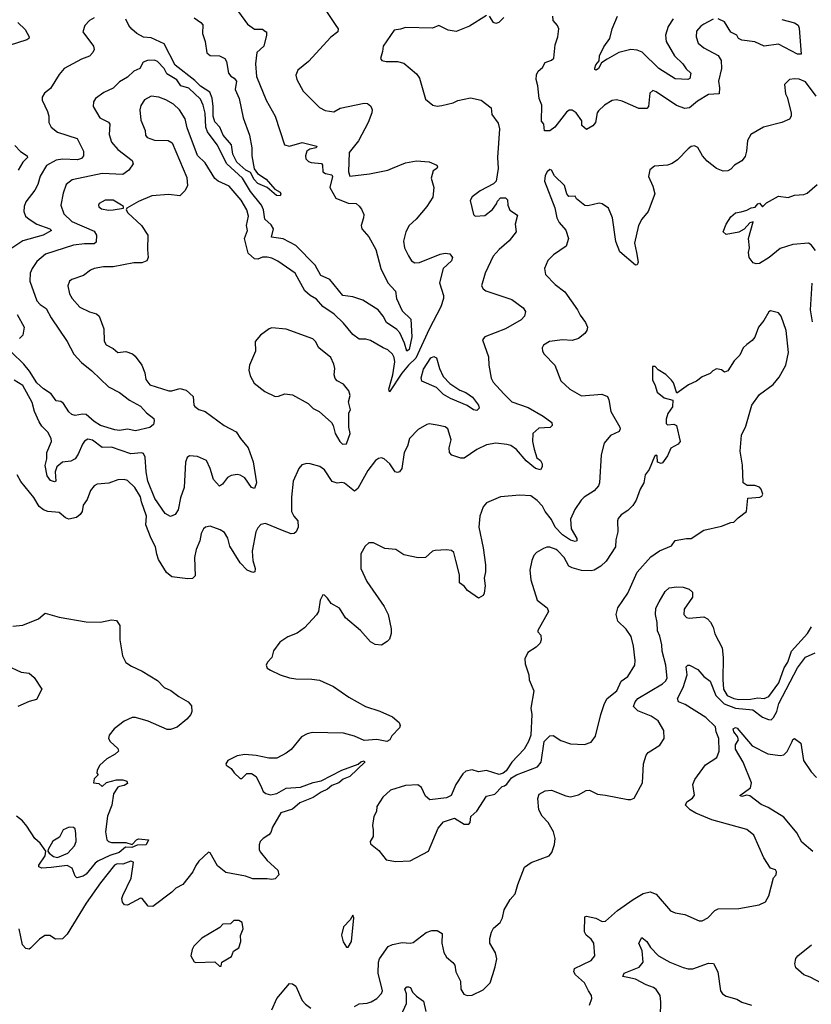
# Model space of a CAD drawing. Extents: x 1690054 to 1842981, y 782881 to 914114.
# Tile 642 of 656: x 1796366 to 1801351, y 896539 to 902742. Entities that reach past the tile are written whole.
import ezdxf

# ---------------------------------------------------------------- set-up
doc = ezdxf.new("R2010")
doc.units = 0

msp = doc.modelspace()

# ---------------------------------------------------------------- linework, layer by layer
at = {"layer": '0CON10XD'}
for points in [[(1797670, 902895), (1797800, 902715), (1797845, 902682.2), (1797895, 902682.5), (1797915, 902667.5), (1797920, 902665), (1797920, 902645), (1797904.3, 902575), (1797859.8, 902535), (1797852.2, 902465), (1797858.4, 902385), (1797919.1, 902235), (1797974.6, 902134.6), (1798033.8, 901955), (1798066.1, 901946.1), (1798145, 901968.4), (1798236.5, 901946.5), (1798233.8, 901935), (1798194, 901926), (1798175.3, 901914.7), (1798165.6, 901885.6), (1798168.9, 901865), (1798185, 901848.5), (1798202.4, 901842.4), (1798266.4, 901836.4), (1798273.8, 901825), (1798275.5, 901785), (1798293, 901773), (1798332, 901765), (1798335.5, 901755), (1798320, 901685), (1798357.9, 901617.9), (1798435, 901586.9), (1798485.5, 901585.5), (1798505, 901566.7), (1798519.3, 901549.3), (1798532.5, 901515), (1798532, 901495), (1798516.4, 901446.4), (1798520, 901425), (1798565.7, 901375), (1798609.2, 901295), (1798640, 901175), (1798684.5, 901084.5), (1798732.7, 901032.7), (1798739.2, 900985), (1798775, 900908), (1798829.2, 900855), (1798835.5, 900745), (1798818.3, 900665), (1798803.2, 900653.2), (1798789.1, 900705), (1798760.3, 900770.3), (1798741.7, 900791.7), (1798675.5, 900835.5), (1798655, 900875.4), (1798624.6, 900915), (1798526.2, 900976.2), (1798465, 900995.6), (1798402, 901005), (1798320, 901105), (1798296.6, 901116.6), (1798261.9, 901131.9), (1798226.2, 901196.2), (1798105, 901319.6), (1798025, 901362.3), (1797952.6, 901372.6), (1797964, 901425), (1797950.3, 901450.3), (1797910.9, 901485), (1797902.1, 901545), (1797889.5, 901575), (1797820.5, 901660.5), (1797768.6, 901745), (1797671, 901835), (1797610.3, 901955), (1797548.4, 902035), (1797538.5, 902065), (1797535, 902154), (1797521.9, 902205), (1797505, 902240.8), (1797432.1, 902312.1), (1797380.6, 902325), (1797355, 902364.1), (1797335, 902376.4), (1797291.7, 902401.7), (1797275.7, 902435.7), (1797235, 902479.6), (1797215, 902488.2), (1797170, 902485), (1797144.3, 902475), (1797122.5, 902435), (1797085, 902418.1), (1797045, 902379.5), (1796995, 902351.8), (1796955, 902310.5), (1796896.3, 902283.7), (1796844.2, 902245), (1796830, 902225), (1796828, 902195), (1796870, 902125), (1796925, 902096.7), (1796933.9, 902085), (1796928.8, 902018.8), (1796945, 901970.8), (1796985, 901924.4), (1797073.8, 901855), (1797080, 901835), (1797054.4, 901795), (1797015, 901767.7), (1796885.9, 901774.1), (1796696.3, 901733.7), (1796658.6, 901705), (1796640.6, 901650.6), (1796624.4, 901575), (1796645, 901519.2), (1796695, 901470.4), (1796835, 901410), (1796848.9, 901385), (1796848.3, 901341.7), (1796835, 901330.9), (1796775, 901331.2), (1796705, 901321.3), (1796528.6, 901265), (1796475, 901218.1), (1796444.4, 901175), (1796432.5, 901145), (1796429.6, 901095), (1796475, 900971.1), (1796495, 900947.9), (1796533.4, 900923.4), (1796563.8, 900863.8), (1796665, 900714.4), (1796707.7, 900635), (1796755, 900582.1), (1796821.2, 900531.2), (1796925, 900430.5), (1796995, 900393.8), (1797056.7, 900345), (1797127, 900307), (1797165, 900266.7), (1797210.4, 900230.4), (1797213.8, 900215), (1797208.5, 900191.5), (1797185, 900172.3), (1797095, 900153.1), (1797045, 900162.9), (1796995.5, 900154.5), (1796965, 900158.2), (1796875, 900185.5), (1796835, 900210.9), (1796785, 900254.4), (1796762.4, 900257.6), (1796715, 900249.4), (1796695, 900255.6), (1796675, 900272.9), (1796642.7, 900325), (1796625, 900336.2), (1796595, 900342.3), (1796565.2, 900385.2), (1796515, 900417.3), (1796475, 900454.1), (1796427.9, 900527.9), (1796391.5, 900571.5), (1796315, 900648.1)], [(1798276.7, 902825), (1798351.9, 902711.9), (1798371.2, 902685), (1798370, 902665), (1798325, 902632.5), (1798185, 902479.2), (1798118.8, 902425), (1798106.1, 902393.9), (1798112, 902365), (1798152, 902292), (1798255, 902190), (1798290.7, 902170.7), (1798345, 902162.9), (1798384, 902186), (1798535, 902217.5), (1798555.5, 902215.5), (1798577.1, 902197.1), (1798585.2, 902175.2), (1798584.8, 902155), (1798560, 902095), (1798499.7, 901980.3), (1798442, 901905), (1798436, 901785), (1798445, 901756.7), (1798568.3, 901771.7), (1798684.5, 901795.5), (1798715, 901807.8)], [(1796836.1, 902753.9), (1796805, 902738), (1796776.2, 902705), (1796764.2, 902665), (1796831.4, 902575), (1796834.3, 902555), (1796825.7, 902535), (1796805, 902512.2), (1796755, 902494.4), (1796645.8, 902434.2), (1796615, 902396.7), (1796560.3, 902309.7), (1796521.3, 902278.7), (1796507.1, 902255), (1796508.6, 902235), (1796541.4, 902165), (1796549.4, 902135), (1796548.6, 902095), (1796564.2, 902065), (1796604, 902034), (1796728, 901995), (1796768.1, 901915), (1796767.5, 901885), (1796755, 901867.1), (1796731.1, 901858.9), (1796635.6, 901864.4), (1796595, 901857.7), (1796535, 901824.6), (1796495, 901757.1), (1796480, 901705), (1796461.7, 901668.3), (1796404.6, 901595), (1796393.9, 901565), (1796391.8, 901535), (1796403.3, 901505), (1796426.7, 901485), (1796475, 901454.1), (1796556.7, 901425), (1796566.2, 901413.8), (1796514.6, 901385.4), (1796385, 901348.4), (1796316.5, 901303.5)], [(1799305, 902768.8), (1799198.3, 902701.7), (1799115, 902668.8), (1799065, 902675.8), (1799005, 902706), (1798965, 902690), (1798796.1, 902693.9), (1798765, 902682), (1798725, 902676.7), (1798655.8, 902575), (1798651.7, 902541.7), (1798637.5, 902497.5), (1798646.4, 902486.4), (1798675, 902480), (1798745, 902479.2), (1798785, 902469.2), (1798865, 902401.2), (1798884.4, 902374.4), (1798921.7, 902241.7), (1798967.5, 902205), (1798995, 902198), (1799025, 902201.2), (1799095, 902218.8), (1799125, 902234), (1799205, 902250), (1799272.5, 902235), (1799335, 902187.5), (1799340, 902145), (1799379.7, 902089.7), (1799388.6, 902055), (1799375.7, 901875), (1799380, 901805), (1799366, 901725), (1799350.7, 901709.3), (1799266.4, 901663.6), (1799215, 901625.6), (1799203.3, 901603.3), (1799224, 901515), (1799235, 901504), (1799295, 901509.2), (1799342.9, 901547.1), (1799368.3, 901581.7), (1799375, 901600), (1799395, 901620), (1799425, 901620), (1799438.3, 901608.3), (1799440, 901575), (1799453, 901543), (1799501.7, 901511.7), (1799486.2, 901455), (1799493.1, 901405), (1799449.7, 901350.3), (1799385, 901295.4), (1799348.2, 901251.8), (1799298.5, 901145), (1799275.5, 901065), (1799285, 901047.1), (1799301.2, 901035), (1799465, 900979.2), (1799537.9, 900927.9), (1799551.4, 900905), (1799545, 900873.8), (1799525, 900852.5), (1799426.2, 900795), (1799296.4, 900743.6), (1799280, 900725), (1799317.9, 900617.9), (1799320, 900565), (1799334.5, 900484.5), (1799348.7, 900458.7), (1799415, 900386.2), (1799465.6, 900335.6), (1799568.8, 900298.8), (1799663.8, 900245), (1799717.5, 900205), (1799720, 900185), (1799707.6, 900172.4), (1799635, 900170), (1799597.5, 900135), (1799595.8, 900085), (1799605.9, 900035.9), (1799623, 899983), (1799645.5, 899965.5), (1799657.1, 899945), (1799657.5, 899925), (1799645, 899906.2), (1799615, 899915.6), (1799555, 899963.1), (1799495, 900035.4), (1799458.9, 900058.9), (1799435, 900066.1), (1799365, 900073.6), (1799305, 900064.4), (1799245.4, 900034.6), (1799165, 899980.7), (1799145, 899979.7), (1799088, 899998), (1799073.6, 900015), (1799071.6, 900045), (1799082.5, 900095), (1799061.9, 900165), (1799045, 900177.5), (1798995, 900188.1), (1798945, 900195.6), (1798931.2, 900191.2), (1798875, 900160), (1798821.2, 900105), (1798808, 900055), (1798787.5, 900015), (1798772.5, 899915), (1798758, 899895), (1798745, 899890.6), (1798730, 899895), (1798696.9, 899945), (1798662.5, 899975), (1798645, 899982.5), (1798625, 899978.2), (1798607.7, 899965), (1798558.4, 899901.6), (1798495, 899788.8), (1798475, 899772.5), (1798411.7, 899821.7), (1798395, 899826.7), (1798365, 899823.3), (1798335, 899832.5), (1798286.4, 899906.4), (1798257, 899927), (1798195, 899944.2), (1798175, 899945.8), (1798142.8, 899937.2), (1798124.3, 899915), (1798088, 899835), (1798078.6, 899735), (1798078.1, 899645), (1798091.9, 899615), (1798117.5, 899585), (1798120, 899545), (1798107.5, 899515), (1798095, 899504.7), (1798075, 899504.1), (1798022, 899525), (1797915, 899568.5), (1797885, 899562.5), (1797865, 899542), (1797852.5, 899515), (1797830.9, 899395), (1797834.5, 899334.5), (1797850, 899285), (1797846.1, 899263.9), (1797835, 899258.8), (1797798.8, 899275), (1797755, 899321.4), (1797690, 899425), (1797676.8, 899476.8), (1797655, 899512.5), (1797629.1, 899529.1), (1797565, 899550.8), (1797536.7, 899545), (1797524.2, 899535), (1797508, 899505), (1797501.2, 899458.8), (1797478, 899405), (1797467.1, 899355), (1797472.2, 899237.8), (1797455, 899222.5), (1797425, 899220), (1797325, 899231.9), (1797290.7, 899260.7), (1797241.2, 899341.2), (1797228.8, 899375), (1797222, 899422), (1797193.6, 899475), (1797160.6, 899560.6), (1797165.5, 899615), (1797132.7, 899705), (1797127.3, 899737.3), (1797091.8, 899795), (1797045, 899840), (1797025, 899846.2), (1796985, 899844), (1796926.6, 899823.4), (1796855, 899815.8), (1796834.2, 899805.8), (1796813, 899777), (1796790.9, 899719.1), (1796765.6, 899685), (1796758.5, 899645), (1796746.7, 899625), (1796723.4, 899606.6), (1796675, 899595.5), (1796655, 899604.4), (1796615, 899637.8), (1796543.3, 899645), (1796515.4, 899655.4), (1796488.6, 899675), (1796455, 899732), (1796373.2, 899833.2), (1796350, 899875)], [(1797464, 902754), (1797506, 902725), (1797519.1, 902709.1), (1797517.5, 902655), (1797533.3, 902605), (1797545, 902533.3), (1797565, 902517.5), (1797625, 902514), (1797657.7, 902497.7), (1797669.2, 902479.2), (1797681.3, 902405), (1797695, 902387.5), (1797717.8, 902375), (1797730.5, 902355), (1797723.4, 902303.4), (1797748.6, 902245), (1797773.8, 902123.8), (1797814.4, 902015), (1797827.1, 901935), (1797827.5, 901885), (1797843, 901803), (1797862.7, 901772.7), (1797918.5, 901738.5), (1797973.8, 901673.8), (1798005.5, 901655), (1798011.5, 901645), (1798006.6, 901633.4), (1797983.1, 901635), (1797925.4, 901685.4), (1797865, 901711.4), (1797843.8, 901735), (1797820, 901780), (1797790.4, 901795), (1797732.9, 901845), (1797707.6, 901895), (1797700.5, 901955), (1797648.5, 902015), (1797625.5, 902065), (1797595, 902098.1), (1797583.6, 902135), (1797585.2, 902194.8), (1797578.8, 902248.8), (1797562.6, 902285), (1797505, 902323.6), (1797469.5, 902359.5), (1797346.2, 902455), (1797275, 902589.7), (1797195, 902627.5), (1797145, 902632.5), (1797103.1, 902655), (1797072, 902682), (1797052.5, 902705), (1797035.5, 902745.5)], [(1799415, 902756), (1799383.8, 902725), (1799365, 902717.5), (1799350, 902725), (1799325, 902763.8)], [(1800733.3, 902745), (1800675.6, 902714.4), (1800655, 902701.2), (1800629.5, 902670.5), (1800627.1, 902635), (1800640, 902595), (1800675, 902565.6), (1800765, 902517.5), (1800784.2, 902485), (1800786.9, 902435), (1800767.8, 902355), (1800773.4, 902313.4), (1800770.8, 902275), (1800705, 902271), (1800635, 902228.5), (1800585, 902188), (1800555, 902183.8), (1800501.7, 902201.7), (1800375, 902287.5), (1800353.9, 902296.1), (1800335, 902280), (1800326, 902195), (1800315, 902182), (1800265, 902183.3), (1800160.2, 902230.2), (1800125, 902238.1), (1800097, 902233), (1800050, 902205), (1800011.4, 902168.6), (1800002, 902155), (1799992.5, 902095), (1799975.5, 902074.5), (1799935, 902051.2), (1799907.3, 902075), (1799905.5, 902105), (1799871.7, 902155), (1799845, 902173.3), (1799827.3, 902172.7), (1799809.4, 902160.6), (1799735.6, 902065), (1799705, 902043.3), (1799671.7, 902041.7), (1799667.5, 902085), (1799653, 902103), (1799653.6, 902203.6), (1799636.9, 902245), (1799628.6, 902325), (1799618.1, 902365), (1799620.5, 902395), (1799631.7, 902418.3), (1799659.1, 902440.9), (1799676.4, 902473.6), (1799715, 902487.5), (1799729.4, 902500.6), (1799738, 902585), (1799755.7, 902635), (1799762, 902685), (1799754, 902705), (1799725, 902737.5), (1799723.8, 902765)], [(1800481.8, 902748.2), (1800450.2, 902699.8), (1800434.1, 902645.9), (1800438.5, 902605), (1800489.8, 902515), (1800543, 902465), (1800563.4, 902433.5), (1800592.3, 902405), (1800587.2, 902372.8), (1800573.4, 902366.6), (1800495, 902370.5), (1800391.1, 902435), (1800287.1, 902537.1), (1800255, 902549.5), (1800215, 902555.5), (1800138.8, 902535), (1800065, 902492.9), (1800029.2, 902470.8), (1800011.6, 902435), (1799995.7, 902424.3), (1799987.8, 902427.8), (1799987.3, 902437.3), (1799995, 902458), (1800016.1, 902483.9), (1800017, 902515), (1800045, 902572.3), (1800083.3, 902625), (1800098.2, 902685), (1800131.4, 902765)], [(1800882, 902645), (1800844.8, 902664.8), (1800805, 902729.1), (1800765, 902747.8)], [(1801165, 902743.3), (1801245, 902722.5), (1801268.5, 902708.5), (1801275, 902690), (1801288, 902525), (1801265, 902524.4), (1801145, 902588.2), (1801055, 902574.7), (1800995, 902603.8), (1800914.4, 902614.4), (1800893.3, 902625), (1800882, 902645)], [(1796354.2, 902725), (1796401.1, 902681.1), (1796426.2, 902635), (1796424, 902625), (1796411.2, 902615), (1796300.8, 902580.8)], [(1801381.2, 902261.2), (1801315, 902350), (1801275, 902367.5), (1801245, 902370.8), (1801214.3, 902365.7), (1801182.5, 902335), (1801190, 902275), (1801198.8, 902255), (1801223.8, 902155), (1801223.8, 902135), (1801214.1, 902115.9), (1801165, 902094.2), (1801050, 902065), (1800970.7, 902019.3), (1800948.8, 901981.2), (1800944.2, 901915), (1800935, 901880), (1800915, 901854), (1800868.8, 901825), (1800845, 901800.8), (1800825, 901790.8), (1800797.3, 901787.3), (1800755.5, 901805.5), (1800695, 901851.2), (1800665.5, 901885.5), (1800636.8, 901936.8), (1800615, 901948.8), (1800595, 901943.3), (1800575, 901928.8), (1800509.7, 901860.3), (1800475, 901836.2), (1800445, 901826.2), (1800365, 901820), (1800335, 901797.5), (1800326.7, 901755), (1800353.9, 901693.9), (1800366, 901645), (1800325, 901533.3), (1800283.8, 901485), (1800263.3, 901446.7), (1800238.1, 901335), (1800251.1, 901275), (1800261.2, 901215), (1800255, 901197.5), (1800245, 901196.7), (1800145, 901280), (1800120.6, 901345), (1800098.9, 901495), (1800075, 901555.7), (1800035, 901582), (1800015, 901586), (1799945, 901570), (1799925, 901572.5), (1799873.8, 901613.8), (1799865, 901630), (1799825, 901628.8), (1799811.4, 901645), (1799797.3, 901697.3), (1799735, 901759.4), (1799715.3, 901795.3), (1799705, 901798.5), (1799688.8, 901785), (1799675, 901760), (1799670.3, 901725), (1799737.2, 901557.2), (1799748.1, 901495), (1799764.3, 901465), (1799806.6, 901416.6), (1799823.3, 901365), (1799806.7, 901315), (1799728.3, 901261.7), (1799692, 901225), (1799672, 901175), (1799677.1, 901137.1), (1799739.2, 901075), (1799798.8, 901028.8), (1799878.8, 900915), (1799895, 900880), (1799929.2, 900835), (1799941.4, 900805), (1799937.5, 900785), (1799924.5, 900765.5), (1799886.2, 900735), (1799845, 900720.6), (1799785, 900725.6), (1799702.5, 900715), (1799665, 900692.5), (1799656.7, 900675), (1799658.8, 900655), (1799670, 900635), (1799735.7, 900565.7), (1799775, 900466.7), (1799830, 900415), (1799905, 900373.5), (1800033.2, 900383.2), (1800067.6, 900367.6), (1800076.8, 900346.8), (1800088.1, 900275), (1800146, 900175), (1800148.8, 900165), (1800141.2, 900148.8), (1800087, 900123), (1800048, 900075), (1800028, 900002), (1800018.6, 899825), (1800011.4, 899805), (1799984.2, 899775), (1799921.9, 899735), (1799901.9, 899715), (1799862.6, 899657.4), (1799835.7, 899595), (1799838.2, 899535), (1799875.4, 899475), (1799875, 899458.8), (1799864.3, 899455.7), (1799835, 899463.5), (1799785, 899496.5), (1799738.8, 899545), (1799715, 899594.5), (1799675.4, 899645), (1799658, 899678), (1799625, 899714.3), (1799585, 899742), (1799515, 899746.9), (1799395, 899737.5), (1799305, 899698.8), (1799285.7, 899674.3), (1799264.4, 899615.6), (1799256.9, 899545), (1799285.5, 899415.5), (1799298.9, 899308.9), (1799300, 899265), (1799292.2, 899225), (1799297.8, 899175), (1799290.9, 899129.1), (1799285, 899114.2), (1799255, 899098.8), (1799186.9, 899146.9), (1799165, 899174.2), (1799136, 899195), (1799135.5, 899245), (1799113.8, 899335), (1799099.4, 899385), (1799085, 899398.9), (1799055, 899403.3), (1798981.7, 899398.3), (1798966.4, 899393.6), (1798922.5, 899355), (1798875, 899352.5), (1798785, 899371.2), (1798735, 899404), (1798665, 899410.8), (1798595, 899446.2), (1798563.9, 899446.1), (1798542.5, 899425), (1798513.6, 899376.4), (1798514.2, 899285), (1798553, 899203), (1798662, 899045), (1798685.8, 898995), (1798705.9, 898905.9), (1798706.4, 898876.4), (1798695, 898840), (1798680, 898825), (1798645, 898802.5), (1798605, 898806.7), (1798575, 898823.3), (1798512, 898895), (1798417.1, 898975), (1798379.2, 899035), (1798328, 899065), (1798305, 899097.5), (1798285, 899117.5), (1798275, 899120), (1798257.5, 899085), (1798248.8, 899015), (1798235, 898993.3), (1798159.1, 898910.9), (1798112.7, 898877.3), (1798055, 898854), (1798005, 898820.5), (1797965, 898766.2), (1797954, 898725), (1797927.3, 898695), (1797918.1, 898675), (1797925, 898658), (1797945, 898644), (1798007.5, 898615), (1798065, 898596.9), (1798105, 898589.4), (1798205, 898588.6), (1798255, 898580.8), (1798342.4, 898542.4), (1798440, 898475), (1798543.3, 898415), (1798635, 898385.6), (1798715, 898350), (1798756.7, 898315), (1798762.5, 898295), (1798758.3, 898281.7), (1798710, 898230), (1798696.2, 898205), (1798677.5, 898195), (1798615, 898206.7), (1798535, 898201.5), (1798475, 898229.6), (1798405, 898248), (1798208.6, 898251.4), (1798176.3, 898243.7), (1798141.2, 898225), (1798075.5, 898144.5), (1798045, 898120.8), (1797985, 898090), (1797935, 898090), (1797855, 898107.5), (1797785, 898114), (1797735.9, 898104.1), (1797676.7, 898075), (1797664, 898055), (1797666.2, 898045), (1797697.5, 898025), (1797717, 897997), (1797755, 897962.5), (1797765, 897962.5), (1797796.1, 897993.9), (1797825, 897994), (1797855, 897973.8), (1797888.2, 897905), (1797900.3, 897880.3), (1797916.9, 897866.9), (1797945, 897859.6), (1797985, 897866.7), (1798045, 897901.4), (1798135, 897907.2), (1798215, 897935.8), (1798265, 897946.7), (1798395, 898014.7), (1798497.8, 898052.2), (1798515, 898066.4), (1798535, 898072.5), (1798540, 898065), (1798445, 897974.3), (1798402.4, 897957.6), (1798375, 897934.1), (1798331.3, 897918.7), (1798305, 897894.2), (1798264.1, 897875.9), (1798215, 897843), (1798130.8, 897809.3), (1798085, 897768.4), (1798010.4, 897745), (1797958, 897655), (1797948.6, 897621.4), (1797935, 897606.2), (1797898.8, 897585), (1797881.2, 897565), (1797874, 897545), (1797874.2, 897515), (1797880.6, 897500.6), (1797924.2, 897445), (1797991.9, 897385), (1797998.6, 897355), (1797975, 897330), (1797955, 897325.5), (1797925, 897330.7), (1797835, 897329.3), (1797787.3, 897347.3), (1797665, 897369.6), (1797612.2, 897412.2), (1797565, 897494), (1797555, 897497.1), (1797495, 897441.2), (1797475, 897414), (1797456.9, 897373.1), (1797393.8, 897295), (1797349.8, 897270.2), (1797325, 897245.2), (1797204.7, 897154.7), (1797175, 897156.7), (1797136.7, 897205), (1797127.5, 897207.5), (1797045, 897164), (1797026.4, 897166.4), (1797013, 897183), (1797010, 897205), (1797016.2, 897225), (1797068.6, 897335), (1797080.5, 897419.5), (1797083.3, 897435), (1797065, 897442), (1797015, 897421.9), (1796980, 897425), (1796963.3, 897415), (1796874.6, 897305), (1796785, 897176.7), (1796665, 896980.8), (1796635, 896952), (1796590.7, 896950.7), (1796555, 896972.5), (1796525, 896972.5), (1796490.7, 896949.3), (1796435, 896892.5), (1796425, 896887.5), (1796405, 896890), (1796383.3, 896915), (1796363.3, 897015)], [(1798715, 901807.8), (1798795, 901841.4), (1798865, 901853.8), (1798945, 901846.2), (1798992.5, 901825), (1798996.7, 901815), (1798992.5, 901805), (1798970, 901790), (1798957.5, 901745), (1798973.3, 901685), (1798968, 901625), (1798930, 901565), (1798862.9, 901485), (1798818.6, 901445), (1798797.5, 901405), (1798782.6, 901347.4), (1798789.1, 901305), (1798813.8, 901255), (1798834.2, 901224.3), (1798855, 901210.7), (1798885, 901213.2), (1799015, 901264.6), (1799045, 901270.9), (1799075, 901266.9), (1799091.4, 901245), (1799085, 901222.9), (1799033.8, 901175), (1799009.4, 901085), (1799035.7, 901005.7), (1799034.4, 900985), (1799017.5, 900932.5), (1798945, 900792.9), (1798860.9, 900609.1), (1798815, 900565.9), (1798773.4, 900515), (1798695, 900398.5), (1798690.7, 900415), (1798717, 900505), (1798728, 900588), (1798725.4, 900615), (1798713.8, 900635), (1798685, 900662.7), (1798654.2, 900674.2), (1798575, 900721.3), (1798545, 900729.6), (1798505, 900729.4), (1798465, 900760), (1798405, 900831.5), (1798346.3, 900886.3), (1798274.6, 900935), (1798235, 900982.2), (1798195, 901005.3), (1798162.3, 901035), (1798102, 901145), (1797992.2, 901222.2), (1797955, 901241.1), (1797925, 901247.1), (1797895, 901246.2), (1797865, 901234), (1797845, 901235.3), (1797805, 901272.5), (1797781.9, 901365), (1797800, 901415), (1797794.1, 901445), (1797806.7, 901505), (1797797.5, 901545), (1797760.9, 901605), (1797685, 901693.1), (1797616, 901725), (1797595, 901742.9), (1797535, 901840.8), (1797486.8, 901886.8), (1797420.5, 902060.5), (1797407.6, 902117.6), (1797372, 902175), (1797335, 902210), (1797287.2, 902237.2), (1797242.5, 902255), (1797195, 902260), (1797151.7, 902238.3), (1797128.3, 902201.7), (1797122.9, 902175), (1797128.7, 902108.7), (1797155.4, 902045.4), (1797159.4, 902015), (1797169.5, 901999.5), (1797215, 901982.7), (1797301.7, 901981.7), (1797326.5, 901966.5), (1797419.2, 901749.2), (1797422.5, 901695), (1797405.8, 901664.2), (1797375, 901632.5), (1797305, 901642), (1797197.3, 901632.7), (1797115, 901598), (1797040, 901555), (1797037.5, 901545), (1797046.7, 901525), (1797134.2, 901445), (1797172.9, 901385), (1797170.6, 901295), (1797175.6, 901245), (1797166.7, 901223.3), (1797135, 901210.6), (1797085, 901210), (1796955, 901186.2), (1796894.5, 901185.5), (1796835, 901174.3), (1796811.2, 901165), (1796768.7, 901131.3), (1796695, 901106), (1796680, 901095), (1796670, 901065), (1796680.8, 901015), (1796695.7, 900985.7), (1796745, 900932), (1796805, 900901.4), (1796849.1, 900889.1), (1796865.6, 900875.6), (1796896.9, 900795), (1796897.6, 900717.6), (1796910, 900695), (1796955, 900671.4), (1796985, 900646.2), (1797035, 900652), (1797076.5, 900636.5), (1797093.2, 900623.2), (1797135.5, 900565.5), (1797155, 900517.5), (1797160, 900475), (1797185, 900441.9), (1797305, 900403.6), (1797325, 900403.6), (1797375, 900419.5), (1797415, 900407.5), (1797457.8, 900367.8), (1797463.1, 900315), (1797470, 900305), (1797495, 900286.9), (1797535, 900273.1), (1797654.2, 900185), (1797729.2, 900145), (1797756.4, 900103.6), (1797805.6, 900045), (1797837.4, 899957.4), (1797857.1, 899825), (1797845, 899788), (1797825, 899794.4), (1797785, 899855.4), (1797755, 899872.9), (1797735, 899876.5), (1797698.3, 899871.7), (1797675, 899858.6), (1797644.2, 899815.8), (1797625, 899803.3), (1797586.5, 899845), (1797566.6, 899915), (1797542.7, 899965), (1797485, 899990), (1797434.6, 899995.4), (1797420, 899985), (1797410, 899955), (1797401.5, 899795), (1797379.6, 899730.4), (1797363.4, 899655), (1797345, 899624.3), (1797315, 899613.1), (1797281.8, 899631.8), (1797216.6, 899725), (1797173.6, 899835), (1797163.6, 899895), (1797156.7, 899986.7), (1797145, 900008.9), (1797132.7, 900012.7), (1797065, 900007.6), (1796945, 900050), (1796885, 900047.5), (1796825, 900094.5), (1796795, 900100.5), (1796775, 900087.8), (1796761.7, 900068.3), (1796735, 900005.6), (1796714.4, 899975), (1796688.3, 899961.7), (1796635, 899955.3), (1796600, 899925), (1796589.1, 899895), (1796594.2, 899835), (1796585, 899830.4), (1796559.1, 899839.1), (1796539.3, 899869.3), (1796526.7, 899933.3), (1796536.5, 899975), (1796537.3, 900015), (1796566.7, 900085), (1796564.3, 900105), (1796543.6, 900143.6), (1796505, 900182), (1796488, 900208), (1796459.1, 900275), (1796445, 900330), (1796385, 900438.6), (1796332.1, 900472.1)], [(1796335, 901950.6), (1796372.2, 901912.2), (1796414, 901885), (1796415.7, 901875), (1796385.6, 901845), (1796355.6, 901795)], [(1801378.7, 901288.7), (1801350.8, 901325), (1801334.6, 901334.6), (1801235, 901326.6), (1801155, 901300), (1801085.4, 901244.6), (1801025, 901206.2), (1801005, 901203.8), (1800985, 901211.2), (1800959.2, 901245), (1800955.6, 901275), (1800961.9, 901305), (1800956.9, 901365), (1800985, 901470), (1800965, 901462), (1800928.1, 901421.9), (1800895, 901403.1), (1800815, 901389.4), (1800795.8, 901405), (1800815.6, 901455), (1800845, 901501.1), (1800875, 901525.5), (1800908.8, 901531.2), (1800945, 901541.6), (1800972.5, 901557.5), (1800998.2, 901561.8), (1801015, 901583.1), (1801025, 901586.5), (1801045, 901563.8), (1801070.3, 901589.7), (1801145, 901631.1), (1801205, 901622.7), (1801245, 901637.1), (1801305, 901641.8), (1801325, 901649.4), (1801388.8, 901705)], [(1796925, 901541.9), (1796955, 901544.3), (1797020, 901555), (1797020, 901565), (1797007.5, 901575), (1796955, 901605.8), (1796905, 901606.2), (1796867.5, 901585), (1796862.5, 901575), (1796865, 901562.5), (1796881.2, 901551.2), (1796925, 901541.9)], [(1801359.3, 900839.3), (1801346.5, 900915), (1801357.3, 901082.7)], [(1796350.5, 900885), (1796394.2, 900805), (1796386.7, 900755), (1796365, 900734.8)], [(1798735, 897440), (1798825, 897443.3), (1798941.2, 897505), (1799000.9, 897649.1), (1799035, 897690), (1799105, 897712.5), (1799165, 897673.3), (1799195, 897673.3), (1799202.5, 897685), (1799206.4, 897723.6), (1799245, 897756.7), (1799305, 897850), (1799357.4, 897862.6), (1799405, 897912.5), (1799420, 897915), (1799435, 897926.7), (1799464.2, 897965.8), (1799494.3, 897985.7), (1799627.1, 898035), (1799649.2, 898065), (1799668.8, 898195), (1799705, 898230), (1799725, 898232), (1799775, 898201.4), (1799835, 898180), (1799924.1, 898175.9), (1799965, 898191.2), (1799992.3, 898227.7), (1800025.8, 898364.2), (1800048.5, 898435), (1800066.9, 898465), (1800126.2, 898515), (1800154.6, 898575.4), (1800195.8, 898605), (1800240, 898675), (1800242.5, 898705), (1800232.5, 898795), (1800216.6, 898856.6), (1800185, 898903.8), (1800133.5, 898953.5), (1800122.5, 898995), (1800133.1, 899036.9), (1800195, 899130), (1800255, 899261.4), (1800340.7, 899359.3), (1800395, 899396.7), (1800471.9, 899428.1), (1800495, 899460.5), (1800565, 899474.2), (1800595.7, 899474.3), (1800673.8, 899526.2), (1800785, 899552.7), (1800845, 899573.8), (1800863.6, 899576.4), (1800890, 899605), (1800942.5, 899645), (1800951.7, 899728.3), (1801026.4, 899733.6), (1801039.3, 899740.7), (1801046.4, 899753.6), (1801036.2, 899785), (1801025, 899796.7), (1800995, 899807.5), (1800948.3, 899808.3), (1800923.3, 899825), (1800919.2, 899935), (1800904.3, 900025), (1800911.5, 900125), (1800938.5, 900181.5), (1800977.1, 900315), (1801025, 900380.6), (1801112, 900445), (1801149.2, 900490.8), (1801190.6, 900565), (1801207.1, 900645), (1801192.5, 900785), (1801161.2, 900875), (1801145, 900896.2), (1801095, 900908), (1801085, 900902.5), (1801053.6, 900846.4), (1801018.8, 900805), (1800995, 900743.3), (1800978.3, 900721.7), (1800945, 900696.2), (1800923.3, 900675), (1800900.5, 900629.5), (1800865, 900593.3), (1800825, 900530), (1800805, 900522.5), (1800785, 900537.5), (1800755, 900542.5), (1800730.7, 900529.3), (1800715, 900512.5), (1800665, 900492.5), (1800627.5, 900465), (1800578.8, 900441.2), (1800505, 900390), (1800483.3, 900455), (1800471.7, 900471.7), (1800435, 900506.7), (1800387, 900537), (1800368.3, 900558.3), (1800351.7, 900558.3), (1800352.3, 900472.3), (1800366.7, 900445), (1800380, 900395), (1800425, 900360), (1800480, 900345), (1800477, 900303), (1800448.3, 900261.7), (1800437.5, 900225), (1800438.3, 900198.3), (1800445, 900190), (1800485, 900193.3), (1800502.5, 900185), (1800526.2, 900085), (1800512.3, 900067.7), (1800467.5, 900042.5), (1800446, 899995), (1800415, 899950), (1800405, 899946.7), (1800382.5, 899955), (1800380, 899995), (1800375, 899998.8), (1800365, 899991.2), (1800331.1, 899908.9), (1800304.6, 899875.4), (1800296.9, 899825), (1800274.4, 899785), (1800249.4, 899715), (1800228.5, 899681.5), (1800195, 899650), (1800155, 899623.8), (1800135, 899600), (1800130, 899585), (1800132.5, 899515), (1800120.5, 899465), (1800118.3, 899421.7), (1800058.7, 899331.3), (1800025, 899299.1), (1799985, 899274.3), (1799965, 899270), (1799905, 899271.9), (1799845, 899289.2), (1799825, 899300), (1799795.4, 899355), (1799755, 899395.4), (1799744.3, 899405), (1799705, 899418.5), (1799685, 899419.5), (1799665, 899411.1), (1799621.2, 899385), (1799605, 899366.7), (1799590.8, 899335), (1799578.6, 899275), (1799584.3, 899214.3), (1799625.6, 899085), (1799687.6, 899037.6), (1799697.1, 899015), (1799630, 898895), (1799630, 898885), (1799647.5, 898865), (1799650, 898835), (1799643.8, 898815), (1799619.7, 898790.3), (1799566.7, 898755), (1799547.5, 898715), (1799550, 898685), (1799573.3, 898615), (1799573.9, 898583.9), (1799603.3, 898515), (1799584.3, 898405), (1799591.4, 898365), (1799584.3, 898235.7), (1799570.8, 898195), (1799543.2, 898146.8), (1799466.2, 898065), (1799429.3, 898010.7), (1799410, 897995), (1799385, 897987.5), (1799305, 898013.3), (1799255, 898003.8), (1799215, 898016), (1799175, 898008), (1799157.7, 897992.3), (1799113.3, 897925), (1799082.5, 897855), (1799055, 897840), (1798948.3, 897828.3), (1798921.7, 897851.7), (1798896.7, 897905), (1798873, 897923), (1798795, 897918.8), (1798702.2, 897887.8), (1798652.5, 897845), (1798614.3, 897785.7), (1798613.3, 897755), (1798597, 897723), (1798588, 897665), (1798591.2, 897638.8), (1798593, 897597), (1798572.5, 897565), (1798575, 897550), (1798627.7, 897507.7), (1798675, 897450), (1798735, 897440)], [(1798398.3, 900068.3), (1798425, 900070), (1798446.7, 900135), (1798440, 900175), (1798440, 900265), (1798450, 900285), (1798437.5, 900335), (1798447.5, 900375), (1798440, 900405), (1798406.4, 900446.4), (1798365, 900467.5), (1798352.3, 900482.3), (1798346, 900505), (1798350, 900545), (1798345, 900572.5), (1798325, 900614), (1798250, 900675), (1798228.6, 900715), (1798211.3, 900731.3), (1798045, 900792.5), (1797955, 900801.2), (1797937.5, 900795), (1797883.3, 900755), (1797850, 900715), (1797851.2, 900655), (1797814.2, 900565), (1797809.2, 900535), (1797818.3, 900498.3), (1797842.1, 900452.1), (1797909.1, 900399.1), (1797975, 900368.6), (1797995, 900370), (1798035, 900385.7), (1798085, 900380), (1798183.3, 900325), (1798215, 900293.8), (1798252.5, 900275), (1798330, 900205), (1798340, 900185), (1798352.5, 900135), (1798382.5, 900085), (1798398.3, 900068.3)], [(1799245, 900280.8), (1799225, 900284.4), (1799185, 900311.4), (1799078.8, 900355), (1799035, 900380.5), (1798990.6, 900425), (1798898.9, 900465), (1798895.3, 900485.3), (1798909.9, 900540.1), (1798955, 900611.4), (1798975, 900621.1), (1798991.7, 900611.7), (1799010.9, 900545), (1799033.6, 900495), (1799075, 900450.4), (1799137.7, 900407.7), (1799175, 900393.9), (1799217.7, 900365), (1799256.2, 900315), (1799258.9, 900295), (1799245, 900280.8)], [(1798475, 896525.2), (1798505, 896541.7), (1798553.9, 896546.1), (1798580, 896555), (1798614.3, 896575.7), (1798645, 896607.1), (1798651.5, 896625), (1798624.6, 896735), (1798625.5, 896804.5), (1798632.9, 896825), (1798686.8, 896903.2), (1798715, 896916.9), (1798775, 896928), (1798824.4, 896924.4), (1798845, 896929.1), (1798925, 896991.1), (1798962.5, 897005), (1798995, 897004.4), (1799026, 896985), (1799025.5, 896925.5), (1799036.8, 896866.8), (1799055, 896836), (1799093.6, 896803.6), (1799105.6, 896785), (1799113.8, 896745), (1799141.5, 896685), (1799144.2, 896635), (1799162.7, 896602.7), (1799185, 896594), (1799215, 896598), (1799285, 896630), (1799330, 896675), (1799345, 896727.5), (1799361.4, 896775), (1799370, 896825), (1799363, 896863), (1799326.2, 896925), (1799326.4, 896953.6), (1799336.4, 896993.6), (1799350.7, 897019.3), (1799392.5, 897055), (1799407.5, 897085), (1799417.5, 897135), (1799455, 897200), (1799487.5, 897235), (1799503.8, 897295), (1799545, 897403.3), (1799587, 897433), (1799701.2, 897475), (1799718, 897495), (1799733.6, 897546.4), (1799738.5, 897585), (1799728.5, 897625), (1799694.7, 897685), (1799656.9, 897725), (1799634.7, 897765), (1799629.1, 897835), (1799637.4, 897862.6), (1799675, 897884.4), (1799715, 897889.5), (1799805, 897852.7), (1799835, 897847.5), (1799885, 897858.6), (1799934.5, 897885.5), (1799955, 897887.5), (1800005, 897862.9), (1800055, 897856.9), (1800195, 897828.8), (1800215, 897828.8), (1800235, 897838.8), (1800287.8, 897935), (1800295.6, 898055), (1800310.7, 898109.3), (1800324.5, 898125.5), (1800397.6, 898172.4), (1800425.7, 898214.3), (1800422, 898265), (1800387.5, 898325), (1800342.5, 898355), (1800258.9, 898388.9), (1800232.5, 898415), (1800242.2, 898445), (1800258.1, 898465), (1800415, 898557.6), (1800433.4, 898575), (1800443.1, 898595), (1800434.8, 898675), (1800413.3, 898763.3), (1800410, 898805), (1800398.2, 898858.2), (1800382.2, 898892.2), (1800381.2, 898945), (1800370.4, 898995), (1800372.9, 899035), (1800393.3, 899075), (1800430.2, 899139.8), (1800457.1, 899162.9), (1800505, 899170), (1800545, 899168), (1800582.5, 899155), (1800603.8, 899135), (1800603.8, 899105), (1800550.2, 899029.8), (1800549.5, 898995), (1800565, 898976.7), (1800581.7, 898971.7), (1800675, 898980), (1800698.5, 898968.5), (1800717.3, 898947.3), (1800734.4, 898915), (1800743.8, 898873.8), (1800790.5, 898785), (1800796.5, 898725), (1800794, 898585), (1800798.8, 898525), (1800822, 898485), (1800864.3, 898465), (1800895, 898460), (1800968.2, 898461.8), (1801015, 898470.9), (1801055, 898466.6), (1801085, 898478.2), (1801146.3, 898565), (1801180.6, 898659.4), (1801203.3, 898695), (1801226.4, 898765), (1801326.6, 898875), (1801352.6, 898917.4)], [(1796322.3, 898922.3), (1796385, 898928), (1796485, 898967.5), (1796525.9, 899004.1), (1796615, 898979.2), (1796785, 898948), (1796874.1, 898945.9), (1796945, 898962), (1796975, 898956.7), (1796996.7, 898925), (1796996.2, 898835), (1797012.5, 898735), (1797035, 898693.3), (1797069.2, 898669.2), (1797138.3, 898638.3), (1797235, 898578.8), (1797276.7, 898535), (1797317, 898517), (1797367.7, 898477.7), (1797426.2, 898445), (1797448.8, 898418.8), (1797450.5, 898385), (1797443.1, 898365), (1797419.3, 898335), (1797356.8, 898285), (1797315, 898270), (1797295, 898270), (1797175, 898324), (1797095, 898347.1), (1797074.3, 898345.7), (1797025, 898324), (1796961.2, 898275), (1796928.8, 898235), (1796926.2, 898215), (1796936.7, 898195), (1796985, 898150), (1796988.8, 898135), (1796968, 898115), (1796914, 898085), (1796870, 898045), (1796853.3, 898015), (1796852.5, 897995), (1796860, 897985), (1796835, 897960), (1796830, 897935), (1796865, 897930), (1796885, 897912.5), (1796913, 897937), (1796975, 897953.3), (1797015, 897953.8), (1797040, 897945), (1797045, 897930), (1797025, 897917.5), (1796995, 897912.5), (1796983.6, 897906.4), (1796957.5, 897865), (1796946.7, 897795), (1796918.8, 897725), (1796905.7, 897625), (1796914.4, 897575), (1796925, 897564.5), (1796945, 897558), (1797035, 897558.2), (1797075, 897547.1), (1797100.8, 897575), (1797115, 897581.9), (1797177.5, 897575), (1797162.5, 897545), (1797105, 897542.7), (1797071.9, 897528.1), (1797031.5, 897528.5), (1796993.1, 897495), (1796932.9, 897477.1), (1796858.5, 897441.5), (1796841.2, 897428.8), (1796785, 897358.6), (1796765, 897346), (1796725, 897336), (1796715, 897346), (1796697.1, 897397.1), (1796665, 897414.3), (1796565, 897400.5), (1796505, 897398), (1796487.5, 897405), (1796487.5, 897415), (1796527.1, 897475), (1796531.2, 897505), (1796495.7, 897555), (1796460.6, 897585), (1796410.8, 897660.8), (1796384.4, 897695), (1796345, 897725.5)], [(1799955.6, 896534.4), (1799968.8, 896575), (1799966.2, 896595), (1799948.1, 896625), (1799922.1, 896675), (1799867.1, 896725), (1799855.7, 896745), (1799861.2, 896765), (1799964.2, 896815), (1799987.5, 896845), (1799980.9, 896925), (1799965, 896950.6), (1799934.4, 896975), (1799923.8, 896995), (1799925, 897090), (1799935, 897093.8), (1799995, 897082.5), (1800035, 897061.2), (1800055, 897063.8), (1800130.5, 897129.5), (1800229.9, 897200.1), (1800292.3, 897237.7), (1800337.6, 897247.6), (1800375, 897234.3), (1800465, 897128.6), (1800495, 897115.7), (1800555, 897104.2), (1800645, 897066.2), (1800665, 897066.2), (1800700, 897085), (1800745, 897130), (1800765, 897140.8), (1800895, 897142.5), (1801023.6, 897166.4), (1801062.5, 897185), (1801085, 897222.5), (1801113, 897337), (1801130, 897355), (1801132.5, 897375), (1801125, 897387.5), (1801095, 897397.5), (1801052.1, 897462.1), (1800990, 897605), (1800945, 897640), (1800725, 897701.2), (1800625, 897744.5), (1800588.8, 897765), (1800560, 897795), (1800566.7, 897815), (1800602.7, 897837.3), (1800615, 897857.5), (1800605.7, 897924.3), (1800618.6, 897955), (1800685, 898048), (1800756.2, 898095), (1800772, 898135), (1800768.4, 898215), (1800752.3, 898255), (1800748.3, 898288.3), (1800686.6, 898346.6), (1800557.7, 898427.7), (1800515.6, 898445.6), (1800508, 898465), (1800545.3, 898534.7), (1800569.1, 898615), (1800563.8, 898666.2), (1800573.7, 898676.3), (1800584.4, 898675.6), (1800637.8, 898647.8), (1800675.6, 898605), (1800715, 898574.4), (1800750.5, 898485), (1800802.8, 898432.8), (1800874.2, 898404.2), (1800984.2, 898394.2), (1801045, 898348.6), (1801082.7, 898332.7), (1801097.7, 898332.3), (1801114.3, 898345.7), (1801135, 898384.2), (1801146.5, 898435), (1801265, 898659.6), (1801315, 898726.9), (1801375, 898754.6)], [(1796285, 898674.3), (1796375, 898631.2), (1796425.7, 898625.7), (1796457.9, 898597.9), (1796505.7, 898525.7), (1796470.9, 898459.1), (1796425, 898447.3), (1796355, 898416.4)], [(1801361.9, 897501.9), (1801291, 897561), (1801259.6, 897619.6), (1801178.2, 897718.2), (1801079.3, 897779.3), (1801035, 897797.5), (1800963.6, 897853.6), (1800945, 897857.5), (1800915, 897848), (1800901.2, 897855), (1800967.6, 897902.4), (1800975.5, 897934.5), (1800922.1, 898065), (1800875, 898146.7), (1800875, 898174.2), (1800893.3, 898205), (1800886.9, 898226.9), (1800863.8, 898255), (1800859.2, 898275), (1800875, 898282.9), (1800885, 898280), (1800978.5, 898168.5), (1801078.1, 898118.1), (1801155, 898107.5), (1801179.1, 898110.9), (1801198.7, 898131.3), (1801230, 898195), (1801235, 898207.5), (1801245, 898213.3), (1801285.4, 898185.4), (1801302.9, 898075), (1801351.2, 898005), (1801385, 897969.1)], [(1796605, 897464.6), (1796669.4, 897490.6), (1796711.8, 897538.2), (1796721.6, 897565), (1796720, 897615), (1796714.6, 897644.6), (1796705, 897654.3), (1796677.5, 897655), (1796640.6, 897639.4), (1796617.5, 897592.5), (1796575, 897566.9), (1796545.6, 897515), (1796542.5, 897505), (1796550.7, 897490.7), (1796579.6, 897469.6), (1796605, 897464.6)], [(1798435, 896900), (1798456.2, 896935), (1798470, 897085), (1798465, 897100), (1798448.3, 897071.7), (1798405, 897027.5), (1798392, 896975), (1798403.9, 896933.9), (1798425, 896900), (1798435, 896900)], [(1797635, 896780), (1797640, 896805), (1797699.3, 896840.7), (1797713.3, 896875), (1797746.7, 896895), (1797758.8, 896935), (1797757, 896973), (1797773.3, 897015), (1797767.5, 897055), (1797747, 897067), (1797715, 897066.7), (1797693, 897047), (1797646.4, 897043.6), (1797626.1, 897023.9), (1797513.9, 896956.1), (1797463.8, 896905), (1797452, 896885), (1797443.9, 896843.9), (1797465, 896807.5), (1797475, 896802.5), (1797595, 896807.5), (1797625, 896780), (1797635, 896780)], [(1800401.1, 896465), (1800404.6, 896554.6), (1800399.5, 896595), (1800375, 896633.3), (1800357.8, 896645), (1800311.3, 896661.3), (1800245, 896697.5), (1800195, 896708.2), (1800164.2, 896714.2), (1800173.3, 896735), (1800267.6, 896772.4), (1800291.9, 896805), (1800285.4, 896875.4), (1800265.5, 896925), (1800285, 896960), (1800315.6, 896935), (1800338, 896898), (1800390, 896845), (1800460, 896805), (1800545, 896770.8), (1800575, 896762.5), (1800605, 896762.9), (1800705, 896799.4), (1800735, 896796.2), (1800762, 896745), (1800779.2, 896625), (1800791.2, 896605), (1800815, 896591.2), (1800882.3, 896572.3), (1800915, 896553.8), (1800973.9, 896533.9)], [(1801415, 896672), (1801345, 896710), (1801304.2, 896724.2), (1801255, 896770), (1801248, 896795), (1801255, 896827.5), (1801266.2, 896845), (1801352.9, 896915)], [(1797953.3, 896505), (1797986, 896575), (1798065, 896670), (1798085, 896668.8), (1798104.2, 896654.2), (1798145, 896563.3), (1798165, 896540), (1798200, 896515)], [(1798745, 896420), (1798802.3, 896545), (1798802.2, 896605), (1798792.2, 896635), (1798805, 896649.2), (1798815, 896650), (1798826.7, 896645), (1798840, 896615), (1798865, 896590), (1798908.6, 896558.6), (1798923.1, 896495)]]:
    msp.add_lwpolyline(points, dxfattribs=at)

doc.saveas('drawing.dxf')
